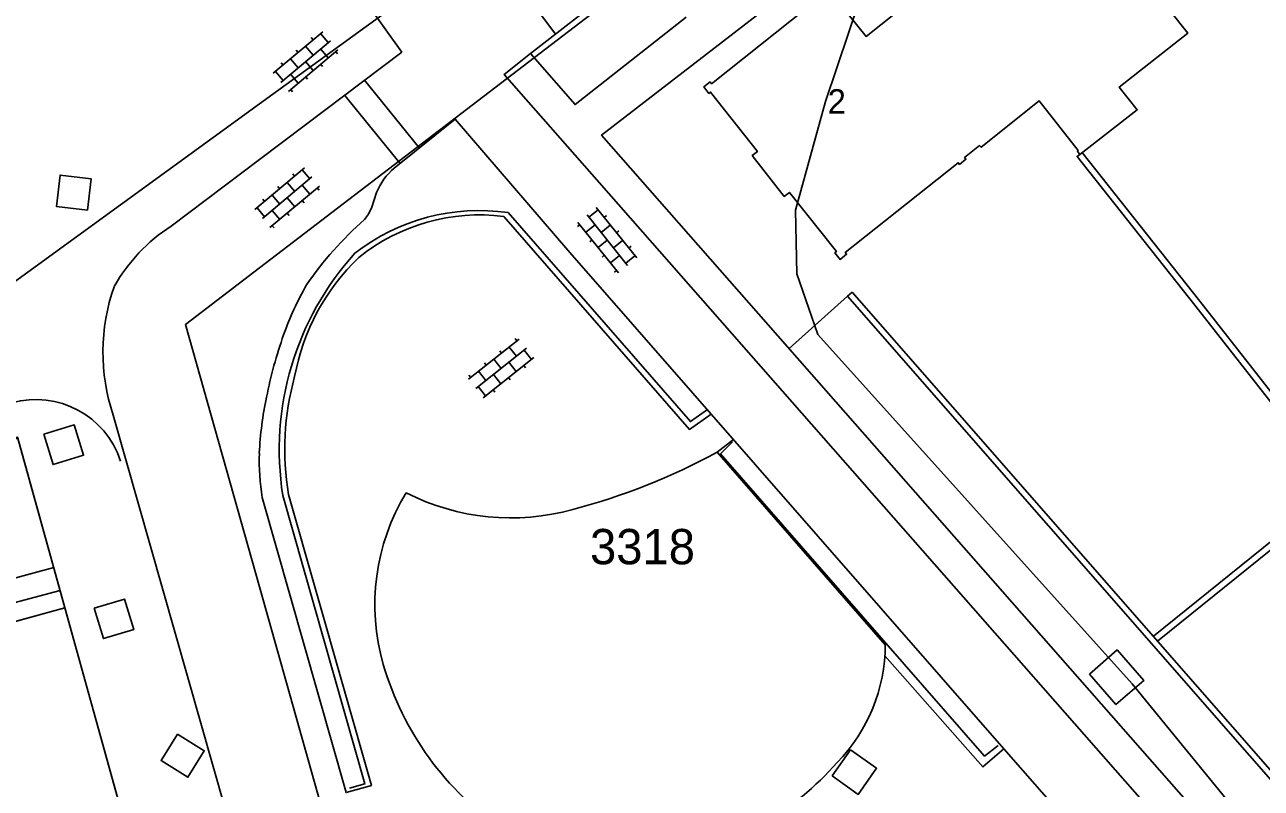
# Model space of a CAD drawing. Extents: x 148816 to 151297, y 399515 to 402500.
# Drawn here: x 150988 to 151051.1, y 401022.3 to 401061.2 of the extents above; entities that cross this region are included whole.
import ezdxf

# ---------------------------------------------------------------- set-up
doc = ezdxf.new("R2010")
doc.units = 0
for name, color, linetype in [('B01 Hoofdgebouw  [T] Norm', 7, 'Continuous'), ('B01 hoofgebouw', 7, 'Continuous'), ('B02 Bijgebouw  [T] Norm', 7, 'Continuous'), ('G01 perceelsgrens', 7, 'Continuous'), ('S02 Open verharding  Norm', 7, 'Continuous'), ('T01 Muur  [T] Gem', 7, 'Continuous'), ('T01 Muur  [T] Norm', 7, 'Continuous'), ('T03 Hek raster  [D] Norm', 7, 'Continuous'), ('V00 Kant verharding algemeen  [D] Gem', 7, 'Continuous'), ('V00 Kant verharding algemeen  [T] Gem', 7, 'Continuous'), ('V00 Kant verharding algemeen  [T] Norm', 7, 'Continuous'), ('V00 Kant verharding algemeen secundair  [T] Gem', 7, 'Continuous'), ('Z01 perceelnummer', 7, 'Continuous'), ('Z02 Huisnummer  [Tekst] Norm', 7, 'Continuous')]:
    doc.layers.add(name, color=color, linetype=linetype)

msp = doc.modelspace()

# ---------------------------------------------------------------- linework, layer by layer
at = {"layer": 'B01 Hoofdgebouw  [T] Norm'}
for p, q in [((150984.777, 401030.018), (150990.078, 401031.491)), ((150990.078, 401031.491), (150997.503, 401004.763))]:
    msp.add_line(p, q, dxfattribs=at)
for points in [[(151029.254, 401062.729), (151030.943, 401060.609), (151034.861, 401063.732)], [(151045.56, 401063.05), (151047.353, 401060.769), (151043.859, 401058.023), (151044.77, 401056.864), (151041.843, 401054.598), (151041.721, 401054.756), (151041.76, 401054.787), (151039.78, 401057.324), (151036.807, 401054.958), (151036.738, 401055.045), (151035.971, 401054.434), (151036.04, 401054.348), (151035.711, 401054.087), (151035.643, 401054.173), (151029.883, 401049.591), (151029.952, 401049.504), (151029.623, 401049.243), (151029.345, 401049.576), (151029.429, 401049.646), (151027.031, 401052.66), (151026.771, 401052.456), (151025.139, 401054.535), (151025.399, 401054.739), (151023.018, 401057.776), (151022.933, 401057.707), (151022.668, 401058.033), (151022.987, 401058.292), (151023.063, 401058.199), (151028.813, 401062.782)]]:
    msp.add_lwpolyline(points, dxfattribs=at)
at = {"layer": 'B01 hoofgebouw'}
for points in [[(150985.415, 401027.72), (150984.777, 401030.018), (150990.078, 401031.491), (150997.503, 401004.763), (150997.125, 401004.658), (150992.792, 401002.292)], [(151042.335, 401028.107), (151043.748, 401029.336), (151045.105, 401027.778), (151043.691, 401026.548), (151042.335, 401028.107)]]:
    msp.add_lwpolyline(points, dxfattribs=at)
at = {"layer": 'B02 Bijgebouw  [T] Norm'}
msp.add_lwpolyline([(151042.335, 401028.107), (151043.748, 401029.336), (151045.105, 401027.778), (151043.691, 401026.548), (151042.335, 401028.107)], dxfattribs=at)
at = {"layer": 'G01 perceelsgrens'}
for points in [[(151000, 401048.815), (151020.324, 401064.364), (151024.251, 401067.789), (151027.302, 401070.89), (151029.104, 401073.225), (151031.647, 401076.819), (151041.672, 401093.344)], [(151034.726, 401074.678), (151028.876, 401057.287), (151027.346, 401051.753), (151027.417, 401048.502), (151028.491, 401045.418), (151044.513, 401027.611), (151054.379, 401015.547), (151059.648, 401009.071), (151065.827, 401000)], [(151000, 401057.175), (151011.56, 401065.57)], [(150985.81, 401046.87), (151000, 401057.175)], [(151000, 401032.547), (150996.23, 401045.931), (151000, 401048.815)], [(150998.825, 401000), (150987.674, 401040.133), (150946.25, 401028.58), (150947.76, 401006.12), (150943.095, 401004.821)], [(151009.168, 401000), (151000, 401032.547)]]:
    msp.add_lwpolyline(points, dxfattribs=at)
at = {"layer": 'S02 Open verharding  Norm'}
for p, q in [((151000.71, 401058.728), (151003.238, 401060.85)), ((151002.74, 401060.432), (151002.643, 401060.547)), ((151003.123, 401060.753), (151003.509, 401060.294)), ((151001.096, 401058.268), (151003.624, 401060.39)), ((151001.482, 401057.809), (151004.009, 401059.931)), ((151001.974, 401059.789), (151001.878, 401059.904)), ((151002.357, 401060.11), (151002.743, 401059.651)), ((151003.512, 401059.513), (151003.126, 401059.972)), ((151001.208, 401059.146), (151001.112, 401059.261)), ((151001.591, 401059.467), (151001.977, 401059.008)), ((151002.36, 401059.329), (151002.746, 401058.87)), ((151003.894, 401059.834), (151003.991, 401059.72)), ((151000.825, 401058.824), (151001.211, 401058.365)), ((151001.594, 401058.686), (151001.98, 401058.227)), ((151003.129, 401059.191), (151003.225, 401059.077)), ((151002.363, 401058.548), (151002.459, 401058.433)), ((151001.597, 401057.905), (151001.693, 401057.79)), ((150999.769, 401051.781), (151002.296, 401053.903)), ((151001.799, 401053.485), (151001.702, 401053.6)), ((151002.181, 401053.807), (151002.567, 401053.347)), ((151000.155, 401051.322), (151002.682, 401053.444)), ((151000.541, 401050.862), (151003.068, 401052.984)), ((151001.033, 401052.842), (151000.936, 401052.957)), ((151001.416, 401053.164), (151001.801, 401052.704)), ((151002.57, 401052.566), (151002.184, 401053.026)), ((151000.267, 401052.199), (151000.17, 401052.314)), ((151000.65, 401052.521), (151001.036, 401052.061)), ((151001.418, 401052.383), (151001.804, 401051.923)), ((151002.953, 401052.888), (151003.05, 401052.773)), ((150999.884, 401051.878), (151000.27, 401051.418)), ((151000.653, 401051.74), (151001.038, 401051.28)), ((151002.187, 401052.245), (151002.284, 401052.13)), ((151017.272, 401051.767), (151016.805, 401051.39)), ((151017.178, 401051.884), (151019.251, 401049.317)), ((151001.421, 401051.602), (151001.518, 401051.487)), ((151016.244, 401051.13), (151018.317, 401048.563)), ((151016.711, 401051.507), (151018.784, 401048.94)), ((151017.586, 401051.378), (151017.703, 401051.473)), ((151000.656, 401050.959), (151000.752, 401050.844)), ((151016.338, 401051.013), (151016.222, 401050.919)), ((151017.119, 401051.001), (151016.652, 401050.624)), ((151017.9, 401050.989), (151017.433, 401050.612)), ((151018.214, 401050.6), (151018.331, 401050.695)), ((151016.967, 401050.235), (151016.85, 401050.141)), ((151017.748, 401050.223), (151017.281, 401049.846)), ((151018.528, 401050.211), (151018.062, 401049.834)), ((151018.843, 401049.822), (151018.959, 401049.917)), ((151017.595, 401049.457), (151017.478, 401049.363)), ((151017.909, 401049.068), (151018.376, 401049.445)), ((151019.157, 401049.433), (151018.69, 401049.056)), ((151018.223, 401048.679), (151018.106, 401048.585)), ((151013.255, 401045.181), (151010.667, 401043.134)), ((151013.627, 401044.711), (151011.039, 401042.664)), ((151013.117, 401044.308), (151012.745, 401044.778)), ((151013.137, 401045.088), (151013.044, 401045.206)), ((151013.999, 401044.24), (151011.411, 401042.193)), ((151012.333, 401043.687), (151011.961, 401044.158)), ((151012.353, 401044.468), (151012.26, 401044.586)), ((151013.882, 401044.147), (151013.509, 401044.618)), ((151011.176, 401043.538), (151011.549, 401043.067)), ((151011.569, 401043.848), (151011.475, 401043.965)), ((151013.097, 401043.527), (151012.725, 401043.998)), ((151013.489, 401043.837), (151013.582, 401043.719)), ((151010.784, 401043.228), (151010.691, 401043.345)), ((151012.313, 401042.907), (151011.941, 401043.377)), ((151012.705, 401043.217), (151012.798, 401043.099)), ((151011.529, 401042.286), (151011.156, 401042.757)), ((151011.921, 401042.596), (151012.014, 401042.479))]:
    msp.add_line(p, q, dxfattribs=at)
at = {"layer": 'T01 Muur  [T] Gem'}
for points in [[(151041.843, 401054.598), (151041.711, 401054.491), (151047.721, 401046.909), (151053.749, 401039.221), (151055.082, 401037.66), (151045.604, 401030.037)], [(151045.806, 401029.789), (151055.539, 401037.617), (151053.985, 401039.437), (151047.972, 401047.107), (151041.95, 401054.705)]]:
    msp.add_lwpolyline(points, dxfattribs=at)
at = {"layer": 'T01 Muur  [T] Norm'}
msp.add_lwpolyline([(151030.229, 401047.57), (151061.2, 401012.218), (151058.452, 401009.724), (151058.599, 401009.563), (151058.217, 401009.208), (151057.859, 401009.618), (151060.752, 401012.244), (151029.995, 401047.366), (151030.229, 401047.57)], dxfattribs=at)
at = {"layer": 'T03 Hek raster  [D] Norm'}
for points in [[(151012.688, 401051.631), (151021.985, 401040.978), (151022.859, 401041.592)], [(151037.675, 401024.468), (151036.988, 401023.927), (151023.518, 401039.333), (151024.134, 401039.941)], [(151004.596, 401022.297), (151005.384, 401022.505), (151001.196, 401037.209)]]:
    msp.add_lwpolyline(points, dxfattribs=at)
for centre, radius, start, end in [((151011.223, 401041.357), 10.378, 81.88647, 127.74831), ((151016.002, 401039.53), 14.986, 137.97068, 188.90892)]:
    msp.add_arc(centre, radius, start, end, dxfattribs=at)
at = {"layer": 'V00 Kant verharding algemeen  [D] Gem'}
for points in [[(150980.779, 401037.317), (150982.598, 401037.8), (150984.186, 401032.093), (150989.51, 401033.537)], [(150989.833, 401032.375), (150984.587, 401030.968), (150984.846, 401030.037)]]:
    msp.add_lwpolyline(points, dxfattribs=at)
at = {"layer": 'V00 Kant verharding algemeen  [T] Gem'}
for points in [[(150991.228, 401051.759), (150991.416, 401053.358), (150989.835, 401053.544), (150989.647, 401051.945)], [(150989.01, 401040.334), (150989.481, 401038.789), (150991.033, 401039.262), (150990.562, 401040.807)], [(150991.577, 401031.458), (150992.048, 401029.913), (150993.6, 401030.386), (150993.129, 401031.931)], [(150995.821, 401025.05), (150994.984, 401023.698), (150996.356, 401022.849), (150997.193, 401024.201)], [(151029.215, 401022.914), (151030.544, 401021.975), (151031.483, 401023.305), (151030.154, 401024.244)]]:
    msp.add_lwpolyline(points, close=True, dxfattribs=at)
at = {"layer": 'V00 Kant verharding algemeen  [T] Norm'}
for p, q in [((151007.262, 401059.801), (151002.288, 401056.05)), ((151002.288, 401056.05), (151000, 401054.328)), ((151005.983, 401052.647), (151005.733, 401051.906)), ((151037.963, 401024.296), (151061.829, 400997.276))]:
    msp.add_line(p, q, dxfattribs=at)
for points in [[(151002.11, 401067.002), (151007.262, 401059.801)], [(151028.386, 401064.026), (151017.453, 401055.574), (151057.859, 401009.618)], [(151016.334, 401061.676), (151013.83, 401059.732), (151016.103, 401057.133), (151021.763, 401061.587)], [(151061.752, 401002.641), (151017.33, 401053.168), (151012.484, 401058.667), (151013.83, 401059.732)], [(151031.907, 401029.043), (151036.902, 401023.372), (151037.963, 401024.296), (151015.838, 401049.591), (151009.992, 401056.393), (151006.884, 401053.896)], [(151000, 401054.328), (150995.503, 401050.94)], [(151005.733, 401051.906), (151005.575, 401051.547), (151005.369, 401051.275)], [(151012.462, 401051.434), (151021.936, 401040.577), (151023.043, 401041.354)], [(151027.019, 401044.694), (151029.995, 401047.366)], [(150992.546, 401041.306), (150999.532, 401016.764)], [(150946.25, 401028.581), (150987.666, 401040.174), (150990.078, 401031.491)], [(151024.178, 401040.056), (151023.35, 401039.411)], [(151031.927, 401029.601), (151023.35, 401039.411)], [(151000.147, 401037.099), (151004.423, 401022.07), (151005.717, 401022.43), (151001.492, 401037.26)]]:
    msp.add_lwpolyline(points, dxfattribs=at)
for centre, radius, start, end in [((151008.8, 401051.564), 3.018, 129.41129, 158.97707), ((151017.122, 401037.813), 17.871, 131.12149, 145.48363), ((151011.237, 401041.662), 9.849, 82.85655, 128.71839), ((151000.351, 401043.45), 8.923, 122.91365, 150.42821), ((151012.784, 401041.267), 11.166, 133.64956, 169.68038), ((151017.372, 401039.555), 17.162, 150.75815, 160.06795), ((151002.081, 401044.514), 10.06, 160.61679, 198.59558), ((151023.685, 401037.546), 23.783, 160.70097, 168.67021), ((151014.962, 401039.583), 13.669, 164.36385, 189.7848), ((151018.003, 401038.505), 18.025, 168.11232, 177.26197), ((150988.595, 401037.552), 4.551, 18.12061, 105.60588), ((151011.727, 401038.993), 11.734, 178.17994, 189.29052), ((151007.393, 401068.956), 33.579, 284.83007, 298.37233), ((151016.834, 401031.647), 10.945, 148.63603, 196.15665), ((151012.835, 401047.83), 11.765, 243.00991, 285.54485), ((151023.303, 401029.629), 8.624, 315.69727, 359.81286), ((151021.141, 401032.917), 15.436, 196.23695, 235.80972), ((151017.033, 401034.637), 16.628, 284.17303, 318.44047)]:
    msp.add_arc(centre, radius, start, end, dxfattribs=at)
at = {"layer": 'V00 Kant verharding algemeen secundair  [T] Gem'}
for p, q in [((151015.119, 401060.708), (151012.709, 401063.928)), ((151005.368, 401058.373), (151008.163, 401054.916)), ((151007.179, 401054.128), (151004.363, 401057.606))]:
    msp.add_line(p, q, dxfattribs=at)

# ---------------------------------------------------------------- texts
at = {"layer": 'Z01 perceelnummer'}
msp.add_text('3318', height=1.8, dxfattribs=at).set_placement((151016.864, 401033.703))
at = {"layer": 'Z02 Huisnummer  [Tekst] Norm'}
msp.add_text('2', height=1.25, dxfattribs=at).set_placement((151028.986, 401056.669))

doc.saveas('drawing.dxf')
